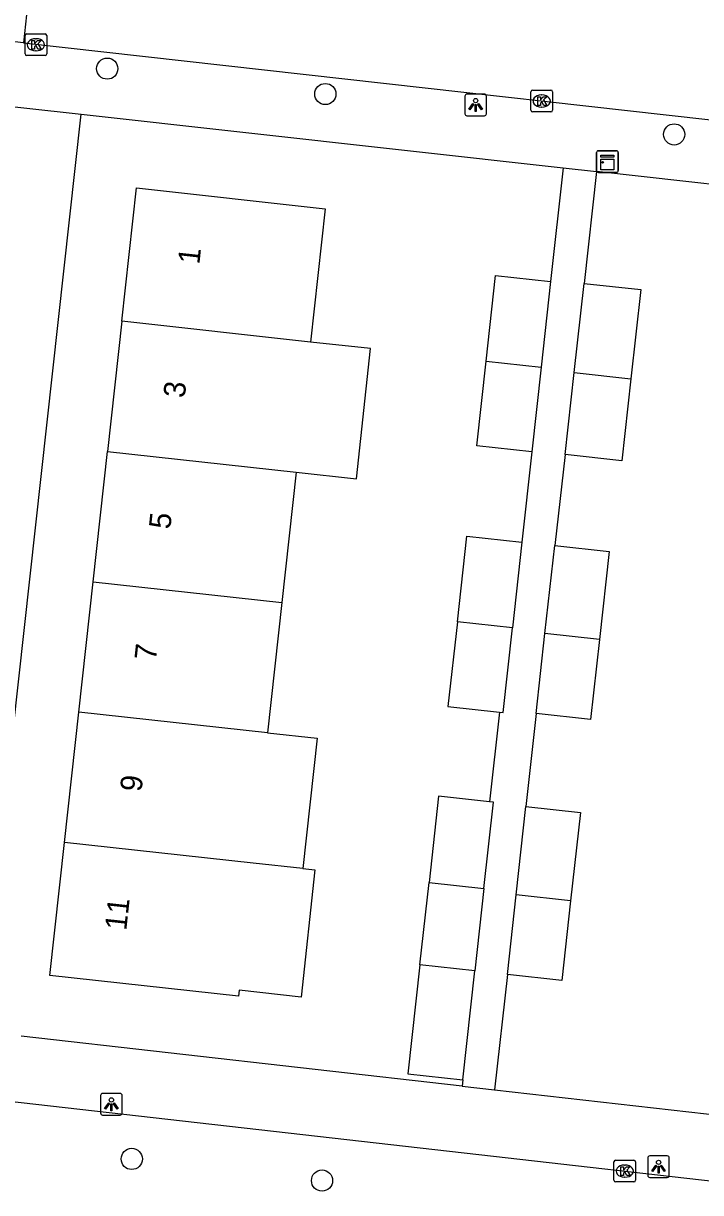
# Model space of a CAD drawing. Extents: x 161928 to 163055, y 386475 to 387428.
# Drawn here: x 162326.1 to 162357.4, y 386504.2 to 386558.2 of the extents above; entities that cross this region are included whole.
import ezdxf

# ---------------------------------------------------------------- set-up
doc = ezdxf.new("R2010")
doc.units = 0
for name, color, linetype in [('IMGEO_Boom', 7, 'Continuous'), ('IMGEO_Kast', 7, 'Continuous'), ('IMGEO_Kolk', 7, 'Continuous'), ('IMGEO_Lichtpunt', 7, 'Continuous'), ('IMGEO_Pand', 7, 'Continuous'), ('IMGEO_Pand_nummerreeks', 7, 'Continuous'), ('IMGEO_Rijbaan_lokaal_open', 7, 'Continuous'), ('IMGEO_Voetpad_open', 7, 'Continuous')]:
    doc.layers.add(name, color=color, linetype=linetype)

msp = doc.modelspace()

# ---------------------------------------------------------------- linework, layer by layer
at = {"layer": 'IMGEO_Boom'}
for centre in [(162329.992, 386556.084), (162340.067, 386554.909), (162356.183, 386553.045), (162331.125, 386505.75), (162339.916, 386504.751)]:
    msp.add_circle(centre, 0.489, dxfattribs=at)
at = {"layer": 'IMGEO_Kast'}
for p, q in [((162352.598, 386551.367), (162352.598, 386552.208)), ((162352.598, 386552.208), (162352.598, 386551.367)), ((162352.673, 386552.292), (162353.514, 386552.292)), ((162353.514, 386552.292), (162352.673, 386552.292)), ((162353.598, 386552.217), (162353.598, 386551.376)), ((162353.598, 386551.376), (162353.598, 386552.217)), ((162353.523, 386551.292), (162352.682, 386551.292)), ((162352.682, 386551.292), (162353.523, 386551.292))]:
    msp.add_line(p, q, dxfattribs=at)
for points in [[(162352.793, 386552.082), (162353.393, 386552.082), (162353.393, 386551.997), (162352.793, 386551.997), (162352.793, 386552.082)], [(162352.793, 386551.907), (162353.393, 386551.907), (162353.393, 386551.418), (162352.793, 386551.418), (162352.793, 386551.907)]]:
    msp.add_lwpolyline(points, dxfattribs=at)
msp.add_circle((162352.877, 386551.756), 0.0377, dxfattribs=at)
for centre, start, end in [((162352.676, 386552.214), 92.4484, 184.2845), ((162352.676, 386552.214), 92.4484, 184.2845), ((162353.52, 386552.214), 2.4484, 94.2845), ((162353.52, 386552.214), 2.4484, 94.2845), ((162352.676, 386551.37), 182.4484, 274.2845), ((162352.676, 386551.37), 182.4484, 274.2845), ((162353.52, 386551.37), 272.4484, 4.2845), ((162353.52, 386551.37), 272.4484, 4.2845)]:
    msp.add_arc(centre, 0.0779, start, end, dxfattribs=at)
at = {"layer": 'IMGEO_Kolk'}
for p, q in [((162326.194, 386556.758), (162326.194, 386557.61)), ((162326.269, 386557.684), (162327.121, 386557.684)), ((162326.682, 386557.464), (162326.707, 386557.464)), ((162327.195, 386557.61), (162327.195, 386556.758)), ((162327.121, 386556.684), (162326.269, 386556.684)), ((162326.705, 386556.904), (162326.68, 386556.904)), ((162349.636, 386555.087), (162350.488, 386555.087)), ((162349.561, 386554.161), (162349.561, 386555.013)), ((162350.049, 386554.867), (162350.074, 386554.867)), ((162350.562, 386555.013), (162350.562, 386554.161)), ((162350.488, 386554.087), (162349.636, 386554.087)), ((162350.072, 386554.307), (162350.047, 386554.307)), ((162353.399, 386504.762), (162353.399, 386505.614)), ((162353.474, 386505.688), (162354.326, 386505.688)), ((162353.887, 386505.468), (162353.912, 386505.468)), ((162354.4, 386505.614), (162354.4, 386504.762)), ((162353.91, 386504.908), (162353.885, 386504.908)), ((162354.326, 386504.688), (162353.474, 386504.688))]:
    msp.add_line(p, q, dxfattribs=at)
for points in [[(162326.194, 386556.758), (162326.194, 386557.61)], [(162326.269, 386557.684), (162327.121, 386557.684)], [(162326.515, 386557.384), (162326.638, 386557.384), (162326.638, 386557.233), (162326.768, 386557.384), (162326.932, 386557.384), (162326.786, 386557.233), (162326.939, 386556.984), (162326.787, 386556.984), (162326.702, 386557.148), (162326.638, 386557.081), (162326.638, 386556.984), (162326.515, 386556.984), (162326.515, 386557.384)], [(162327.195, 386557.61), (162327.195, 386556.758)], [(162327.121, 386556.684), (162326.269, 386556.684)], [(162349.636, 386555.087), (162350.488, 386555.087)], [(162349.561, 386554.161), (162349.561, 386555.013)], [(162349.882, 386554.787), (162350.005, 386554.787), (162350.005, 386554.636), (162350.135, 386554.787), (162350.299, 386554.787), (162350.153, 386554.636), (162350.306, 386554.387), (162350.154, 386554.387), (162350.069, 386554.551), (162350.005, 386554.484), (162350.005, 386554.387), (162349.882, 386554.387), (162349.882, 386554.787)], [(162350.562, 386555.013), (162350.562, 386554.161)], [(162350.488, 386554.087), (162349.636, 386554.087)], [(162353.399, 386504.762), (162353.399, 386505.614)], [(162353.474, 386505.688), (162354.326, 386505.688)], [(162353.72, 386505.388), (162353.843, 386505.388), (162353.843, 386505.237), (162353.973, 386505.388), (162354.137, 386505.388), (162353.991, 386505.237), (162354.144, 386504.988), (162353.992, 386504.988), (162353.907, 386505.152), (162353.843, 386505.085), (162353.843, 386504.988), (162353.72, 386504.988), (162353.72, 386505.388)], [(162354.4, 386505.614), (162354.4, 386504.762)], [(162354.326, 386504.688), (162353.474, 386504.688)]]:
    msp.add_lwpolyline(points, dxfattribs=at)
for centre, start, end in [((162326.271, 386557.608), 91.552, 178.448), ((162326.271, 386557.608), 91.552, 178.448), ((162327.119, 386557.608), 1.552, 88.448), ((162327.119, 386557.608), 1.552, 88.448), ((162326.271, 386556.76), 181.552, 268.448), ((162326.271, 386556.76), 181.552, 268.448), ((162327.119, 386556.76), 271.552, 358.448), ((162327.119, 386556.76), 271.552, 358.448), ((162349.638, 386555.011), 91.552, 178.448), ((162349.638, 386555.011), 91.552, 178.448), ((162350.486, 386555.011), 1.552, 88.448), ((162350.486, 386555.011), 1.552, 88.448), ((162349.638, 386554.163), 181.552, 268.448), ((162349.638, 386554.163), 181.552, 268.448), ((162350.486, 386554.163), 271.552, 358.448), ((162350.486, 386554.163), 271.552, 358.448), ((162353.476, 386505.612), 91.552, 178.448), ((162353.476, 386505.612), 91.552, 178.448), ((162354.324, 386505.612), 1.552, 88.448), ((162354.324, 386505.612), 1.552, 88.448), ((162353.476, 386504.764), 181.552, 268.448), ((162353.476, 386504.764), 181.552, 268.448), ((162354.324, 386504.764), 271.552, 358.448), ((162354.324, 386504.764), 271.552, 358.448)]:
    msp.add_arc(centre, 0.0765, start, end, dxfattribs=at)
for centre, major_axis, ratio, start_param, end_param in [((162326.681, 386557.184), (-0.387, 0.002), 0.722429, 4.712389, 7.853982), ((162326.706, 386557.184), (-0.39, 0.002), 0.717154, 1.570796, 4.712389), ((162350.048, 386554.587), (-0.387, 0.002), 0.722429, 4.712389, 7.853982), ((162350.073, 386554.587), (-0.39, 0.002), 0.717154, 1.570796, 4.712389), ((162353.886, 386505.188), (-0.387, 0.002), 0.722429, 4.712389, 7.853982), ((162353.911, 386505.188), (-0.39, 0.002), 0.717154, 1.570796, 4.712389)]:
    msp.add_ellipse(centre, major_axis=major_axis, ratio=ratio, start_param=start_param, end_param=end_param, dxfattribs=at)
at = {"layer": 'IMGEO_Lichtpunt'}
for p, q in [((162346.513, 386554.81), (162346.513, 386554.003)), ((162346.513, 386554.81), (162346.513, 386554.003)), ((162347.415, 386554.905), (162346.607, 386554.905)), ((162347.415, 386554.905), (162346.607, 386554.905)), ((162347.509, 386554.003), (162347.509, 386554.81)), ((162347.509, 386554.003), (162347.509, 386554.81)), ((162346.607, 386553.909), (162347.415, 386553.909)), ((162346.607, 386553.909), (162347.415, 386553.909)), ((162329.685, 386508.677), (162329.685, 386507.87)), ((162329.685, 386508.677), (162329.685, 386507.87)), ((162330.587, 386508.772), (162329.779, 386508.772)), ((162330.587, 386508.772), (162329.779, 386508.772)), ((162330.681, 386507.87), (162330.681, 386508.677)), ((162330.681, 386507.87), (162330.681, 386508.677)), ((162329.779, 386507.776), (162330.587, 386507.776)), ((162329.779, 386507.776), (162330.587, 386507.776)), ((162354.962, 386505.795), (162354.962, 386504.988)), ((162354.962, 386505.795), (162354.962, 386504.988)), ((162355.864, 386505.89), (162355.056, 386505.89)), ((162355.864, 386505.89), (162355.056, 386505.89)), ((162355.958, 386504.988), (162355.958, 386505.795)), ((162355.958, 386504.988), (162355.958, 386505.795)), ((162355.056, 386504.894), (162355.864, 386504.894)), ((162355.056, 386504.894), (162355.864, 386504.894))]:
    msp.add_line(p, q, dxfattribs=at)
for points in [[(162346.887, 386554.474), (162346.926, 386554.446), (162346.738, 386554.184), (162346.7, 386554.211), (162346.887, 386554.474)], [(162346.989, 386554.426), (162347.036, 386554.426), (162347.036, 386554.104), (162346.989, 386554.104), (162346.989, 386554.426)], [(162347.099, 386554.446), (162347.137, 386554.473), (162347.324, 386554.211), (162347.285, 386554.183), (162347.099, 386554.446)], [(162330.059, 386508.341), (162330.098, 386508.313), (162329.91, 386508.051), (162329.872, 386508.078), (162330.059, 386508.341)], [(162330.161, 386508.293), (162330.208, 386508.293), (162330.208, 386507.971), (162330.161, 386507.971), (162330.161, 386508.293)], [(162330.271, 386508.313), (162330.309, 386508.34), (162330.496, 386508.078), (162330.457, 386508.05), (162330.271, 386508.313)], [(162355.336, 386505.459), (162355.375, 386505.431), (162355.187, 386505.169), (162355.149, 386505.196), (162355.336, 386505.459)], [(162355.438, 386505.411), (162355.485, 386505.411), (162355.485, 386505.089), (162355.438, 386505.089), (162355.438, 386505.411)], [(162355.548, 386505.431), (162355.586, 386505.458), (162355.773, 386505.196), (162355.734, 386505.168), (162355.548, 386505.431)]]:
    msp.add_lwpolyline(points, dxfattribs=at)
for centre in [(162347.012, 386554.608), (162330.184, 386508.475), (162355.461, 386505.593)]:
    msp.add_circle(centre, 0.0994, dxfattribs=at)
for centre, start, end in [((162346.607, 386554.81), 90, 180), ((162346.607, 386554.81), 90, 180), ((162347.415, 386554.81), 0, 90), ((162347.415, 386554.81), 0, 90), ((162346.607, 386554.003), 180, 270), ((162346.607, 386554.003), 180, 270), ((162347.415, 386554.003), 270, 0), ((162347.415, 386554.003), 270, 360), ((162329.779, 386508.677), 90, 180), ((162329.779, 386508.677), 90, 180), ((162330.587, 386508.677), 0, 90), ((162330.587, 386508.677), 0, 90), ((162329.779, 386507.87), 180, 270), ((162329.779, 386507.87), 180, 270), ((162330.587, 386507.87), 270, 0), ((162330.587, 386507.87), 270, 360), ((162355.056, 386505.795), 90, 180), ((162355.056, 386505.795), 90, 180), ((162355.864, 386505.795), 0, 90), ((162355.864, 386505.795), 0, 90), ((162355.056, 386504.988), 180, 270), ((162355.056, 386504.988), 180, 270), ((162355.864, 386504.988), 270, 0), ((162355.864, 386504.988), 270, 360)]:
    msp.add_arc(centre, 0.0946, start, end, dxfattribs=at)
at = {"layer": 'IMGEO_Pand'}
for points in [[(162330.66, 386544.419), (162331.336, 386550.572), (162340.054, 386549.615), (162339.378, 386543.462)], [(162347.493, 386542.584), (162347.932, 386546.538), (162350.475, 386546.255)], [(162350.475, 386546.255), (162350.037, 386542.305)], [(162351.563, 386542.05), (162352.02, 386546.17)], [(162352.02, 386546.17), (162354.642, 386545.879), (162354.185, 386541.76)], [(162330.66, 386544.419), (162330, 386538.405)], [(162339.378, 386543.462), (162330.66, 386544.419)], [(162338.718, 386537.448), (162341.5, 386537.143), (162342.16, 386543.157), (162339.378, 386543.462)], [(162349.602, 386538.39), (162347.059, 386538.673), (162347.493, 386542.584)], [(162347.493, 386542.584), (162350.037, 386542.305)], [(162350.037, 386542.305), (162349.602, 386538.39)], [(162351.143, 386538.27), (162351.563, 386542.05)], [(162354.185, 386541.76), (162353.765, 386537.979), (162351.143, 386538.27)], [(162351.563, 386542.05), (162354.185, 386541.76)], [(162329.34, 386532.392), (162330, 386538.405)], [(162330, 386538.405), (162338.718, 386537.448)], [(162338.718, 386537.448), (162338.057, 386531.435)], [(162346.167, 386530.546), (162346.606, 386534.5), (162349.149, 386534.217)], [(162349.149, 386534.217), (162348.711, 386530.267)], [(162350.213, 386530), (162350.663, 386534.072)], [(162350.663, 386534.072), (162353.178, 386533.795), (162352.728, 386529.722)], [(162328.679, 386526.378), (162329.34, 386532.392)], [(162329.34, 386532.392), (162338.057, 386531.435)], [(162338.057, 386531.435), (162337.397, 386525.421)], [(162346.167, 386530.546), (162345.733, 386526.635), (162348.108, 386526.371)], [(162348.711, 386530.267), (162346.167, 386530.546)], [(162348.108, 386526.371), (162348.276, 386526.352), (162348.711, 386530.267)], [(162349.807, 386526.319), (162350.213, 386530)], [(162352.728, 386529.722), (162352.322, 386526.042), (162349.807, 386526.319)], [(162352.728, 386529.722), (162350.213, 386530)], [(162328.019, 386520.364), (162328.679, 386526.378)], [(162337.397, 386525.421), (162328.679, 386526.378)], [(162337.397, 386525.421), (162339.694, 386525.169), (162339.033, 386519.155)], [(162347.652, 386522.24), (162345.299, 386522.5), (162344.858, 386518.506)], [(162347.393, 386518.228), (162347.834, 386522.22), (162347.652, 386522.24)], [(162348.884, 386517.948), (162349.334, 386522.02)], [(162349.334, 386522.02), (162351.849, 386521.743), (162351.399, 386517.67)], [(162339.033, 386519.155), (162339.588, 386519.094), (162338.944, 386513.224), (162336.093, 386513.537), (162336.062, 386513.258), (162327.344, 386514.215), (162328.019, 386520.364)], [(162339.033, 386519.155), (162336.737, 386519.407), (162328.019, 386520.364)], [(162344.44, 386514.715), (162344.858, 386518.506)], [(162344.858, 386518.506), (162347.393, 386518.228)], [(162347.393, 386518.228), (162346.974, 386514.435)], [(162348.478, 386514.267), (162348.884, 386517.948)], [(162351.399, 386517.67), (162348.884, 386517.948)], [(162351.399, 386517.67), (162350.993, 386513.99), (162348.478, 386514.267)], [(162344.44, 386514.715), (162343.885, 386509.685), (162346.418, 386509.405)], [(162346.974, 386514.435), (162344.44, 386514.715)], [(162346.418, 386509.405), (162346.974, 386514.435)]]:
    msp.add_lwpolyline(points, dxfattribs=at)
at = {"layer": 'IMGEO_Rijbaan_lokaal_open'}
for points in [[(162326.864, 386564.186), (162326.118, 386557.275)], [(162326.118, 386557.275), (162322.638, 386557.666)], [(162326.118, 386557.275), (162372.575, 386552.065)]]:
    msp.add_lwpolyline(points, dxfattribs=at)
at = {"layer": 'IMGEO_Voetpad_open'}
for points in [[(162323.611, 386554.546), (162328.788, 386553.987)], [(162324.305, 386513.558), (162328.788, 386553.987)], [(162328.788, 386553.987), (162351.061, 386551.501)], [(162351.061, 386551.501), (162350.475, 386546.255)], [(162351.061, 386551.501), (162352.596, 386551.33)], [(162352.596, 386551.33), (162352.02, 386546.17)], [(162372.952, 386549.058), (162352.596, 386551.33)], [(162349.602, 386538.39), (162349.149, 386534.217)], [(162351.143, 386538.27), (162350.663, 386534.072)], [(162348.108, 386526.371), (162347.652, 386522.24)], [(162349.807, 386526.319), (162349.334, 386522.02)], [(162348.478, 386514.267), (162347.875, 386508.944)], [(162298.087, 386511.519), (162347.162, 386505.951), (162371.516, 386503.188)], [(162346.386, 386509.112), (162326.011, 386511.421)], [(162346.418, 386509.405), (162346.386, 386509.112)], [(162346.386, 386509.112), (162347.875, 386508.944)], [(162347.875, 386508.944), (162368.281, 386506.633), (162368.502, 386506.62)]]:
    msp.add_lwpolyline(points, dxfattribs=at)

# ---------------------------------------------------------------- texts
at = {"layer": 'IMGEO_Pand_nummerreeks'}
for s, rotation, p in [('1', 83.734, (162334.246, 386547.024)), ('3', 83.7321, (162333.569, 386540.851)), ('5', 83.734, (162332.903, 386534.792)), ('7', 83.734, (162332.238, 386528.732)), ('9', 83.734, (162331.573, 386522.673)), ('11', 83.7321, (162330.869, 386516.269))]:
    msp.add_text(s, height=1, rotation=rotation, dxfattribs=at).set_placement(p)

doc.saveas('drawing.dxf')
